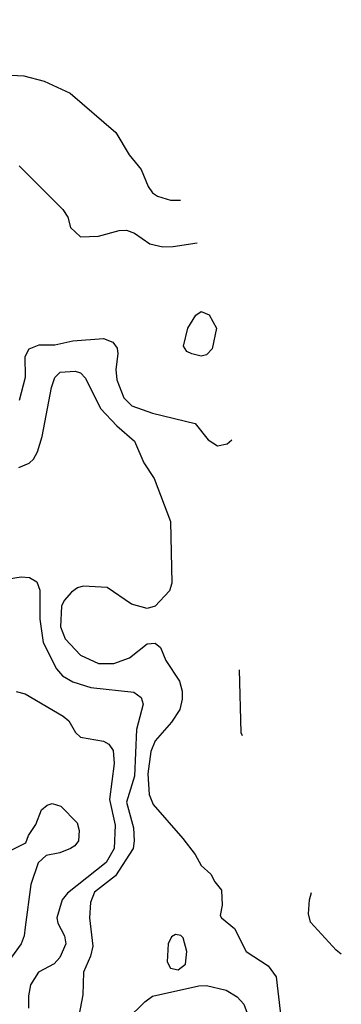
# Model space of a CAD drawing. Extents: x 997028 to 1115134, y 536408 to 618974.
# Tile 455 of 473: x 1104089 to 1105339, y 568020 to 571843. Entities that reach past the tile are written whole.
import ezdxf

# ---------------------------------------------------------------- set-up
doc = ezdxf.new("R2010")
doc.units = 0

msp = doc.modelspace()

# ---------------------------------------------------------------- linework, layer by layer
at = {"layer": '0CON10XD'}
for points in [[(1103376.9, 571842.7), (1103405, 571798.6), (1103475, 571751.4), (1103753, 571653), (1103795, 571645.6), (1103865, 571650.5), (1103955, 571632.5), (1104104.3, 571624.3), (1104184.4, 571604.4), (1104285, 571558), (1104462.9, 571405), (1104515, 571318), (1104561.2, 571261.2), (1104587.7, 571195), (1104605, 571171.1), (1104625, 571157.5), (1104675, 571141.8), (1104713.4, 571142.4)], [(1104086.7, 571275), (1104255.9, 571105.9), (1104275.9, 571075.9), (1104286.4, 571036.4), (1104325, 571000), (1104395, 571002), (1104475, 571024.3), (1104504.4, 571025.6), (1104535, 571014.4), (1104595, 570973.1), (1104645, 570960.9), (1104685, 570961.5), (1104779.3, 570976.7)], [(1104795, 570536.8), (1104758, 570545), (1104738.6, 570555), (1104725.7, 570575), (1104742, 570645), (1104774.2, 570695.8), (1104795, 570710), (1104825, 570696.7), (1104854, 570645), (1104836.7, 570565), (1104815, 570542.1), (1104795, 570536.8)], [(1104088.5, 570365), (1104111.5, 570455), (1104110, 570535), (1104126.2, 570565), (1104165, 570580), (1104225, 570580.9), (1104295, 570596.3), (1104415.3, 570605.3), (1104450.7, 570590.7), (1104467.2, 570567.2), (1104470, 570545), (1104462, 570485), (1104466.7, 570445), (1104493.3, 570375), (1104525, 570343.5), (1104605, 570314.7), (1104771.2, 570275), (1104821.7, 570211.7), (1104857.7, 570187.7), (1104895, 570195.7), (1104913.4, 570210.8)], [(1104085, 570103.8), (1104125, 570121.2), (1104143, 570137), (1104158.6, 570165), (1104176.5, 570225), (1104212.2, 570415), (1104225, 570453.3), (1104246.3, 570473.6), (1104305, 570477.5), (1104325, 570471.2), (1104345, 570450.5), (1104402.7, 570332.7), (1104466.3, 570266.3), (1104535, 570206.2), (1104571.7, 570121.7), (1104611.4, 570061.4), (1104675.6, 569894.4), (1104680, 569655), (1104671.2, 569625), (1104615, 569566.2), (1104585, 569556.2), (1104523.6, 569573.6), (1104428.7, 569638.7), (1104335, 569643.1), (1104313.2, 569636.8), (1104289.6, 569620.4), (1104261.9, 569588.1), (1104251.9, 569565), (1104247.8, 569485), (1104265, 569438.2), (1104325, 569375.4), (1104395, 569343.6), (1104455, 569343.6), (1104516, 569365), (1104585, 569419.2), (1104615, 569422), (1104636.2, 569405), (1104657.5, 569355), (1104710, 569275), (1104721.1, 569235), (1104721.1, 569205), (1104711.1, 569165), (1104679.5, 569115), (1104615, 569042.2), (1104598.8, 569001.2), (1104587.3, 568915), (1104591.6, 568835), (1104607.9, 568795), (1104723.3, 568663.3), (1104771.4, 568601.4), (1104795, 568558.8), (1104832.5, 568525), (1104847.5, 568495), (1104873.3, 568463.3), (1104876.2, 568405), (1104868.8, 568365), (1104874, 568355), (1104923.8, 568313.8), (1104968.9, 568225), (1105055, 568169.4), (1105086, 568126), (1105110.3, 567915)], [(1104045, 569671.5), (1104095, 569679.6), (1104126.6, 569676.6), (1104155, 569660.6), (1104167.4, 569627.4), (1104166.9, 569515), (1104180.2, 569425), (1104232.1, 569322.1), (1104255.7, 569295.7), (1104295, 569271.2), (1104365, 569249.8), (1104532.3, 569232.3), (1104560.6, 569210.6), (1104568.5, 569185), (1104543.4, 569086.6), (1104534.6, 568905), (1104503.8, 568805), (1104530.8, 568705), (1104534.2, 568655), (1104529.4, 568625), (1104461.1, 568518.9), (1104379.7, 568455), (1104364.1, 568415), (1104360.6, 568355), (1104373.8, 568245), (1104363.9, 568206.1), (1104337.1, 568145), (1104333.9, 568056.1), (1104318.2, 567975)], [(1104942.3, 569319), (1104949.2, 569075), (1104954.2, 569064)], [(1104075, 569234), (1104110, 569225), (1104258.4, 569138.4), (1104280.4, 569120.4), (1104305.5, 569075), (1104325, 569057.5), (1104415, 569041.2), (1104435, 569030), (1104452, 569005), (1104455.9, 568955), (1104438.1, 568815), (1104460.3, 568715), (1104456.5, 568625), (1104425, 568570.5), (1104275, 568450.9), (1104253.8, 568425), (1104232.8, 568355), (1104236.8, 568335), (1104262.5, 568285), (1104267.6, 568255), (1104245, 568201.1)], [(1104053, 568617), (1104113, 568647), (1104123.3, 568675), (1104151.7, 568718.3), (1104173.3, 568775), (1104195, 568793.3), (1104215, 568798.8), (1104249.1, 568789.1), (1104312, 568725), (1104320, 568695), (1104318, 568655), (1104303.3, 568635), (1104286.7, 568625), (1104245, 568607.5), (1104192.1, 568597.9), (1104161.1, 568568.9), (1104131.8, 568485), (1104109.7, 568319.7), (1104105.9, 568285), (1104094, 568255), (1104023.2, 568156.8)], [(1105339.4, 568213.9), (1105319.5, 568229.5), (1105219, 568339), (1105211.3, 568371.3), (1105216.1, 568425), (1105223.9, 568453.6)], [(1104705, 568154.2), (1104733.6, 568175), (1104739.2, 568225), (1104725, 568277.5), (1104715, 568287.5), (1104695, 568291.4), (1104678.9, 568281.1), (1104665.5, 568255), (1104662.5, 568185), (1104675, 568160), (1104705, 568154.2)], [(1104245, 568201.1), (1104223.4, 568176.6), (1104162.5, 568145), (1104131.1, 568095), (1104122.4, 568052.4), (1104123.3, 568005)], [(1104505, 567960.9), (1104575, 568030), (1104605, 568051.5), (1104785, 568091.9), (1104815, 568092.9), (1104892, 568075), (1104935, 568049.4), (1104959.8, 568019.8), (1104981.5, 567965)]]:
    msp.add_lwpolyline(points, dxfattribs=at)

doc.saveas('drawing.dxf')
